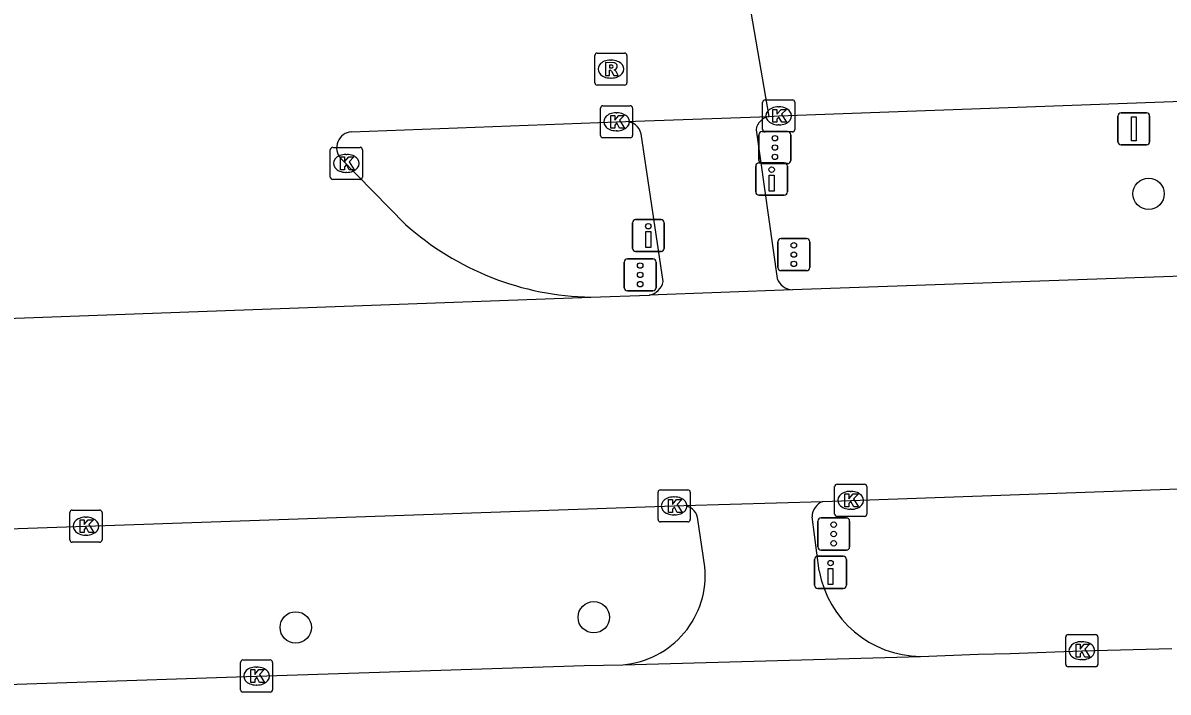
# Model space of a CAD drawing. Extents: x 160557 to 161245, y 385330 to 386505.
# Drawn here: x 160942.08 to 160977.75, y 386454.76 to 386475.61 of the extents above; entities that cross this region are included whole.
import ezdxf

# ---------------------------------------------------------------- set-up
doc = ezdxf.new("R2010")
doc.units = 0
for name, color, linetype in [('IMGEO_Boom', 7, 'Continuous'), ('IMGEO_Drukknoppaal', 7, 'Continuous'), ('IMGEO_Fietspad_gesloten', 7, 'Continuous'), ('IMGEO_Kolk', 7, 'Continuous'), ('IMGEO_OVBaan_gesloten', 7, 'Continuous'), ('IMGEO_Rijbaan_lokaal_gesloten', 7, 'Continuous'), ('IMGEO_Rijbaan_regionaal_gesloten', 7, 'Continuous'), ('IMGEO_Rioolput', 7, 'Continuous'), ('IMGEO_Verkeersbordpaal', 7, 'Continuous'), ('IMGEO_Verkeersregelinstallatiepaal', 7, 'Continuous')]:
    doc.layers.add(name, color=color, linetype=linetype)

msp = doc.modelspace()

# ---------------------------------------------------------------- linework, layer by layer
at = {"layer": 'IMGEO_Boom'}
for centre in [(160977.141, 386470.284), (160959.859, 386457.093), (160950.575, 386456.776)]:
    msp.add_circle(centre, 0.489, dxfattribs=at)
at = {"layer": 'IMGEO_Drukknoppaal'}
for p, q in [((160964.903, 386470.345), (160964.903, 386471.145)), ((160964.903, 386471.145), (160964.903, 386470.345)), ((160965.003, 386471.245), (160965.793, 386471.245)), ((160965.793, 386471.245), (160965.003, 386471.245)), ((160965.893, 386471.145), (160965.893, 386470.345)), ((160965.893, 386470.345), (160965.893, 386471.145)), ((160965.793, 386470.245), (160965.003, 386470.245)), ((160965.003, 386470.245), (160965.793, 386470.245)), ((160961.163, 386469.485), (160961.953, 386469.485)), ((160961.953, 386469.485), (160961.163, 386469.485)), ((160961.063, 386468.585), (160961.063, 386469.385)), ((160961.063, 386469.385), (160961.063, 386468.585)), ((160962.053, 386469.385), (160962.053, 386468.585)), ((160962.053, 386468.585), (160962.053, 386469.385)), ((160961.953, 386468.485), (160961.163, 386468.485)), ((160961.163, 386468.485), (160961.953, 386468.485)), ((160966.739, 386458.092), (160966.739, 386458.892)), ((160966.739, 386458.892), (160966.739, 386458.092)), ((160966.839, 386458.992), (160967.629, 386458.992)), ((160967.629, 386458.992), (160966.839, 386458.992)), ((160967.729, 386458.892), (160967.729, 386458.092)), ((160967.729, 386458.092), (160967.729, 386458.892)), ((160967.629, 386457.992), (160966.839, 386457.992)), ((160966.839, 386457.992), (160967.629, 386457.992))]:
    msp.add_line(p, q, dxfattribs=at)
for points in [[(160965.473, 386470.87), (160965.473, 386470.37), (160965.323, 386470.37), (160965.323, 386470.87), (160965.473, 386470.87)], [(160961.633, 386469.11), (160961.633, 386468.61), (160961.483, 386468.61), (160961.483, 386469.11), (160961.633, 386469.11)], [(160967.309, 386458.617), (160967.309, 386458.117), (160967.159, 386458.117), (160967.159, 386458.617), (160967.309, 386458.617)]]:
    msp.add_lwpolyline(points, dxfattribs=at)
for centre in [(160965.398, 386471.035), (160961.558, 386469.275), (160967.234, 386458.782)]:
    msp.add_circle(centre, 0.085, dxfattribs=at)
for centre, start, end in [((160965.003, 386471.145), 90, 180), ((160965.003, 386471.145), 90, 180), ((160965.793, 386471.145), 0, 90), ((160965.793, 386471.145), 360, 90), ((160965.003, 386470.345), 180, 270), ((160965.003, 386470.345), 180, 270), ((160965.793, 386470.345), 270, 0), ((160965.793, 386470.345), 270, 0), ((160961.163, 386469.385), 90, 180), ((160961.163, 386469.385), 90, 180), ((160961.953, 386469.385), 0, 90), ((160961.953, 386469.385), 360, 90), ((160961.163, 386468.585), 180, 270), ((160961.163, 386468.585), 180, 270), ((160961.953, 386468.585), 270, 0), ((160961.953, 386468.585), 270, 0), ((160966.839, 386458.892), 90, 180), ((160966.839, 386458.892), 90, 180), ((160967.629, 386458.892), 0, 90), ((160967.629, 386458.892), 360, 90), ((160966.839, 386458.092), 180, 270), ((160966.839, 386458.092), 180, 270), ((160967.629, 386458.092), 270, 0), ((160967.629, 386458.092), 270, 0)]:
    msp.add_arc(centre, 0.1, start, end, dxfattribs=at)
at = {"layer": 'IMGEO_Fietspad_gesloten'}
for points in [[(160962.021, 386467.548), (160961.334, 386472.157)], [(160964.915, 386472.278), (160965.57, 386467.65)], [(160963.321, 386458.664), (160963.094, 386460.207)], [(160966.882, 386458.545), (160966.659, 386460.226)]]:
    msp.add_lwpolyline(points, dxfattribs=at)
for centre, radius, start, end in [((160965.392, 386472.216), 0.481, 98.8392, 172.5651), ((160960.86, 386472.047), 0.486, 13.1108, 90.7436), ((160961.481, 386467.673), 0.555, 281.2637, 346.9859), ((160966.074, 386467.826), 0.534, 199.2542, 267.006), ((160962.608, 386460.08), 0.502, 14.5899, 83.0192), ((160967.162, 386460.219), 0.504, 109.0674, 179.2127), ((160960.529, 386458.409), 2.803, 274.8416, 5.2152), ((160970.068, 386459.11), 3.236, 190.0537, 269.4801)]:
    msp.add_arc(centre, radius, start, end, dxfattribs=at)
at = {"layer": 'IMGEO_Kolk'}
for p, q in [((160965.119, 386472.286), (160965.119, 386473.138)), ((160965.194, 386473.212), (160966.046, 386473.212)), ((160966.12, 386473.138), (160966.12, 386472.286)), ((160960.068, 386472.103), (160960.068, 386472.955)), ((160960.143, 386473.029), (160960.995, 386473.029)), ((160960.556, 386472.809), (160960.581, 386472.809)), ((160961.069, 386472.955), (160961.069, 386472.103)), ((160965.607, 386472.992), (160965.632, 386472.992)), ((160965.63, 386472.432), (160965.605, 386472.432)), ((160960.995, 386472.029), (160960.143, 386472.029)), ((160960.579, 386472.249), (160960.554, 386472.249)), ((160966.046, 386472.212), (160965.194, 386472.212)), ((160951.651, 386470.806), (160951.651, 386471.658)), ((160951.726, 386471.732), (160952.578, 386471.732)), ((160952.652, 386471.658), (160952.652, 386470.806)), ((160952.139, 386471.512), (160952.164, 386471.512)), ((160952.162, 386470.952), (160952.137, 386470.952)), ((160952.578, 386470.732), (160951.726, 386470.732)), ((160961.862, 386460.136), (160961.862, 386460.988)), ((160961.937, 386461.062), (160962.789, 386461.062)), ((160962.863, 386460.988), (160962.863, 386460.136)), ((160967.362, 386460.31), (160967.362, 386461.162)), ((160967.437, 386461.236), (160968.289, 386461.236)), ((160967.85, 386461.016), (160967.875, 386461.016)), ((160968.363, 386461.162), (160968.363, 386460.31)), ((160962.35, 386460.842), (160962.375, 386460.842)), ((160943.54, 386459.506), (160943.54, 386460.358)), ((160943.615, 386460.432), (160944.467, 386460.432)), ((160944.028, 386460.212), (160944.053, 386460.212)), ((160944.541, 386460.358), (160944.541, 386459.506)), ((160962.373, 386460.282), (160962.348, 386460.282)), ((160968.289, 386460.236), (160967.437, 386460.236)), ((160967.873, 386460.456), (160967.848, 386460.456)), ((160962.789, 386460.062), (160961.937, 386460.062)), ((160944.051, 386459.652), (160944.026, 386459.652)), ((160944.467, 386459.432), (160943.615, 386459.432)), ((160974.561, 386455.627), (160974.561, 386456.479)), ((160974.636, 386456.553), (160975.488, 386456.553)), ((160975.049, 386456.333), (160975.074, 386456.333)), ((160975.562, 386456.479), (160975.562, 386455.627)), ((160948.854, 386454.837), (160948.854, 386455.689)), ((160948.929, 386455.763), (160949.781, 386455.763)), ((160949.855, 386455.689), (160949.855, 386454.837)), ((160975.488, 386455.553), (160974.636, 386455.553)), ((160975.072, 386455.773), (160975.047, 386455.773)), ((160949.342, 386455.543), (160949.367, 386455.543)), ((160949.365, 386454.983), (160949.34, 386454.983)), ((160949.781, 386454.763), (160948.929, 386454.763))]:
    msp.add_line(p, q, dxfattribs=at)
for points in [[(160965.119, 386472.286), (160965.119, 386473.138)], [(160965.194, 386473.212), (160966.046, 386473.212)], [(160966.12, 386473.138), (160966.12, 386472.286)], [(160960.068, 386472.103), (160960.068, 386472.955)], [(160960.143, 386473.029), (160960.995, 386473.029)], [(160960.389, 386472.729), (160960.512, 386472.729), (160960.512, 386472.578), (160960.642, 386472.729), (160960.806, 386472.729), (160960.66, 386472.578), (160960.813, 386472.329), (160960.661, 386472.329), (160960.576, 386472.493), (160960.512, 386472.426), (160960.512, 386472.329), (160960.389, 386472.329), (160960.389, 386472.729)], [(160961.069, 386472.955), (160961.069, 386472.103)], [(160965.44, 386472.912), (160965.563, 386472.912), (160965.563, 386472.761), (160965.693, 386472.912), (160965.857, 386472.912), (160965.711, 386472.761), (160965.864, 386472.512), (160965.712, 386472.512), (160965.627, 386472.676), (160965.563, 386472.609), (160965.563, 386472.512), (160965.44, 386472.512), (160965.44, 386472.912)], [(160960.995, 386472.029), (160960.143, 386472.029)], [(160966.046, 386472.212), (160965.194, 386472.212)], [(160951.651, 386470.806), (160951.651, 386471.658)], [(160951.726, 386471.732), (160952.578, 386471.732)], [(160952.652, 386471.658), (160952.652, 386470.806)], [(160951.972, 386471.432), (160952.095, 386471.432), (160952.095, 386471.281), (160952.225, 386471.432), (160952.389, 386471.432), (160952.243, 386471.281), (160952.396, 386471.032), (160952.244, 386471.032), (160952.159, 386471.196), (160952.095, 386471.129), (160952.095, 386471.032), (160951.972, 386471.032), (160951.972, 386471.432)], [(160952.578, 386470.732), (160951.726, 386470.732)], [(160961.862, 386460.136), (160961.862, 386460.988)], [(160961.937, 386461.062), (160962.789, 386461.062)], [(160962.863, 386460.988), (160962.863, 386460.136)], [(160967.362, 386460.31), (160967.362, 386461.162)], [(160967.437, 386461.236), (160968.289, 386461.236)], [(160967.683, 386460.936), (160967.806, 386460.936), (160967.806, 386460.785), (160967.936, 386460.936), (160968.1, 386460.936), (160967.954, 386460.785), (160968.107, 386460.536), (160967.955, 386460.536), (160967.87, 386460.7), (160967.806, 386460.633), (160967.806, 386460.536), (160967.683, 386460.536), (160967.683, 386460.936)], [(160968.363, 386461.162), (160968.363, 386460.31)], [(160962.183, 386460.762), (160962.306, 386460.762), (160962.306, 386460.611), (160962.436, 386460.762), (160962.6, 386460.762), (160962.454, 386460.611), (160962.607, 386460.362), (160962.455, 386460.362), (160962.37, 386460.526), (160962.306, 386460.459), (160962.306, 386460.362), (160962.183, 386460.362), (160962.183, 386460.762)], [(160943.54, 386459.506), (160943.54, 386460.358)], [(160943.615, 386460.432), (160944.467, 386460.432)], [(160944.541, 386460.358), (160944.541, 386459.506)], [(160968.289, 386460.236), (160967.437, 386460.236)], [(160943.861, 386460.132), (160943.984, 386460.132), (160943.984, 386459.981), (160944.114, 386460.132), (160944.278, 386460.132), (160944.132, 386459.981), (160944.285, 386459.732), (160944.133, 386459.732), (160944.048, 386459.896), (160943.984, 386459.829), (160943.984, 386459.732), (160943.861, 386459.732), (160943.861, 386460.132)], [(160962.789, 386460.062), (160961.937, 386460.062)], [(160944.467, 386459.432), (160943.615, 386459.432)], [(160974.561, 386455.627), (160974.561, 386456.479)], [(160974.636, 386456.553), (160975.488, 386456.553)], [(160975.562, 386456.479), (160975.562, 386455.627)], [(160974.882, 386456.253), (160975.005, 386456.253), (160975.005, 386456.102), (160975.135, 386456.253), (160975.299, 386456.253), (160975.153, 386456.102), (160975.306, 386455.853), (160975.154, 386455.853), (160975.069, 386456.017), (160975.005, 386455.95), (160975.005, 386455.853), (160974.882, 386455.853), (160974.882, 386456.253)], [(160948.854, 386454.837), (160948.854, 386455.689)], [(160948.929, 386455.763), (160949.781, 386455.763)], [(160949.855, 386455.689), (160949.855, 386454.837)], [(160975.488, 386455.553), (160974.636, 386455.553)], [(160949.175, 386455.463), (160949.298, 386455.463), (160949.298, 386455.312), (160949.428, 386455.463), (160949.592, 386455.463), (160949.446, 386455.312), (160949.599, 386455.063), (160949.447, 386455.063), (160949.362, 386455.227), (160949.298, 386455.16), (160949.298, 386455.063), (160949.175, 386455.063), (160949.175, 386455.463)], [(160949.781, 386454.763), (160948.929, 386454.763)]]:
    msp.add_lwpolyline(points, dxfattribs=at)
for centre, start, end in [((160965.196, 386473.136), 91.552, 178.448), ((160965.196, 386473.136), 91.552, 178.448), ((160966.044, 386473.136), 1.552, 88.448), ((160966.044, 386473.136), 1.552, 88.448), ((160960.145, 386472.953), 91.552, 178.448), ((160960.145, 386472.953), 91.552, 178.448), ((160960.993, 386472.953), 1.552, 88.448), ((160960.993, 386472.953), 1.552, 88.448), ((160960.145, 386472.105), 181.552, 268.448), ((160960.145, 386472.105), 181.552, 268.448), ((160960.993, 386472.105), 271.552, 358.448), ((160960.993, 386472.105), 271.552, 358.448), ((160965.196, 386472.288), 181.552, 268.448), ((160965.196, 386472.288), 181.552, 268.448), ((160966.044, 386472.288), 271.552, 358.448), ((160966.044, 386472.288), 271.552, 358.448), ((160951.728, 386471.656), 91.552, 178.448), ((160951.728, 386471.656), 91.552, 178.448), ((160952.576, 386471.656), 1.552, 88.448), ((160952.576, 386471.656), 1.552, 88.448), ((160951.728, 386470.808), 181.552, 268.448), ((160951.728, 386470.808), 181.552, 268.448), ((160952.576, 386470.808), 271.552, 358.448), ((160952.576, 386470.808), 271.552, 358.448), ((160961.939, 386460.986), 91.552, 178.448), ((160961.939, 386460.986), 91.552, 178.448), ((160962.787, 386460.986), 1.552, 88.448), ((160962.787, 386460.986), 1.552, 88.448), ((160967.439, 386461.16), 91.552, 178.448), ((160967.439, 386461.16), 91.552, 178.448), ((160968.287, 386461.16), 1.552, 88.448), ((160968.287, 386461.16), 1.552, 88.448), ((160943.617, 386460.356), 91.552, 178.448), ((160943.617, 386460.356), 91.552, 178.448), ((160944.465, 386460.356), 1.552, 88.448), ((160944.465, 386460.356), 1.552, 88.448), ((160967.439, 386460.312), 181.552, 268.448), ((160967.439, 386460.312), 181.552, 268.448), ((160968.287, 386460.312), 271.552, 358.448), ((160968.287, 386460.312), 271.552, 358.448), ((160961.939, 386460.138), 181.552, 268.448), ((160961.939, 386460.138), 181.552, 268.448), ((160962.787, 386460.138), 271.552, 358.448), ((160962.787, 386460.138), 271.552, 358.448), ((160943.617, 386459.508), 181.552, 268.448), ((160943.617, 386459.508), 181.552, 268.448), ((160944.465, 386459.508), 271.552, 358.448), ((160944.465, 386459.508), 271.552, 358.448), ((160974.638, 386456.477), 91.552, 178.448), ((160974.638, 386456.477), 91.552, 178.448), ((160975.486, 386456.477), 1.552, 88.448), ((160975.486, 386456.477), 1.552, 88.448), ((160948.931, 386455.687), 91.552, 178.448), ((160948.931, 386455.687), 91.552, 178.448), ((160949.779, 386455.687), 1.552, 88.448), ((160949.779, 386455.687), 1.552, 88.448), ((160974.638, 386455.629), 181.552, 268.448), ((160974.638, 386455.629), 181.552, 268.448), ((160975.486, 386455.629), 271.552, 358.448), ((160975.486, 386455.629), 271.552, 358.448), ((160948.931, 386454.839), 181.552, 268.448), ((160948.931, 386454.839), 181.552, 268.448), ((160949.779, 386454.839), 271.552, 358.448), ((160949.779, 386454.839), 271.552, 358.448)]:
    msp.add_arc(centre, 0.0765, start, end, dxfattribs=at)
for centre, major_axis, ratio, start_param, end_param in [((160960.555, 386472.529), (-0.387, 0.002), 0.722429, 4.712389, 7.853982), ((160960.58, 386472.529), (-0.39, 0.002), 0.717154, 1.570796, 4.712389), ((160965.606, 386472.712), (-0.387, 0.002), 0.722429, 4.712389, 7.853982), ((160965.631, 386472.712), (-0.39, 0.002), 0.717154, 1.570796, 4.712389), ((160952.138, 386471.232), (-0.387, 0.002), 0.722429, 4.712389, 7.853982), ((160952.163, 386471.232), (-0.39, 0.002), 0.717154, 1.570796, 4.712389), ((160967.849, 386460.736), (-0.387, 0.002), 0.722429, 4.712389, 7.853982), ((160967.874, 386460.736), (-0.39, 0.002), 0.717154, 1.570796, 4.712389), ((160962.349, 386460.562), (-0.387, 0.002), 0.722429, 4.712389, 7.853982), ((160962.374, 386460.562), (-0.39, 0.002), 0.717154, 1.570796, 4.712389), ((160944.027, 386459.932), (-0.387, 0.002), 0.722429, 4.712389, 7.853982), ((160944.052, 386459.932), (-0.39, 0.002), 0.717154, 1.570796, 4.712389), ((160975.048, 386456.053), (-0.387, 0.002), 0.722429, 4.712389, 7.853982), ((160975.073, 386456.053), (-0.39, 0.002), 0.717154, 1.570796, 4.712389), ((160949.341, 386455.263), (-0.387, 0.002), 0.722429, 4.712389, 7.853982), ((160949.366, 386455.263), (-0.39, 0.002), 0.717154, 1.570796, 4.712389)]:
    msp.add_ellipse(centre, major_axis=major_axis, ratio=ratio, start_param=start_param, end_param=end_param, dxfattribs=at)
at = {"layer": 'IMGEO_OVBaan_gesloten'}
for points in [[(161025.581, 386469.385), (160966.046, 386467.293)], [(160941.101, 386466.403), (160941.261, 386466.389), (160959.764, 386467.064)], [(160959.764, 386467.064), (160961.589, 386467.129)], [(160966.046, 386467.293), (160961.589, 386467.129)], [(160966.998, 386460.695), (160967.863, 386460.736), (160986.838, 386461.411), (161005.311, 386462.05), (161025.781, 386462.756), (161025.819, 386462.757)], [(160931.4, 386459.494), (160944.041, 386459.932), (160962.363, 386460.562), (160962.669, 386460.579)], [(160962.669, 386460.579), (160966.998, 386460.695)]]:
    msp.add_lwpolyline(points, dxfattribs=at)
at = {"layer": 'IMGEO_Rijbaan_lokaal_gesloten'}
for points in [[(160970.039, 386455.874), (160971.827, 386455.939), (160972.833, 386455.965), (160975.062, 386456.053), (160977.866, 386456.122)], [(160934.11, 386454.814), (160934.647, 386454.818), (160936.899, 386454.842), (160949.355, 386455.263), (160959.561, 386455.59), (160960.766, 386455.616)], [(160960.766, 386455.616), (160970.039, 386455.874)]]:
    msp.add_lwpolyline(points, dxfattribs=at)
at = {"layer": 'IMGEO_Rijbaan_regionaal_gesloten'}
for points in [[(160965.318, 386472.691), (160964.003, 386480.35)], [(160965.318, 386472.691), (160965.62, 386472.712), (160985.901, 386473.455), (161004.373, 386474.129), (161025.855, 386474.909), (161035.332, 386475.249)], [(160960.854, 386472.533), (160965.318, 386472.691)], [(160952.314, 386472.215), (160960.569, 386472.529), (160960.854, 386472.533)], [(160953.999, 386469.328), (160951.978, 386471.386)]]:
    msp.add_lwpolyline(points, dxfattribs=at)
for centre, radius, start, end in [((160952.344, 386471.72), 0.496, 93.5176, 222.3562), ((160959.932, 386475.964), 8.901, 228.1996, 268.9191)]:
    msp.add_arc(centre, radius, start, end, dxfattribs=at)
at = {"layer": 'IMGEO_Rioolput'}
for p, q in [((160959.892, 386473.744), (160959.892, 386474.596)), ((160959.967, 386474.67), (160960.819, 386474.67)), ((160960.893, 386474.596), (160960.893, 386473.744)), ((160960.38, 386474.45), (160960.405, 386474.45)), ((160960.403, 386473.89), (160960.378, 386473.89)), ((160960.819, 386473.67), (160959.967, 386473.67))]:
    msp.add_line(p, q, dxfattribs=at)
for points in [[(160959.892, 386473.744), (160959.892, 386474.596)], [(160959.967, 386474.67), (160960.819, 386474.67)], [(160960.893, 386474.596), (160960.893, 386473.744)], [(160960.481, 386474.368), (160960.229, 386474.37), (160960.229, 386473.97)], [(160960.229, 386473.97), (160960.353, 386473.97), (160960.353, 386474.132), (160960.364, 386474.132)], [(160960.407, 386474.289), (160960.353, 386474.289), (160960.353, 386474.208)], [(160960.353, 386474.208), (160960.405, 386474.208)], [(160960.411, 386474.103), (160960.482, 386473.97), (160960.622, 386473.97), (160960.557, 386474.096)], [(160960.819, 386473.67), (160959.967, 386473.67)]]:
    msp.add_lwpolyline(points, dxfattribs=at)
for centre, radius, start, end in [((160959.969, 386474.594), 0.0765, 91.552, 178.448), ((160959.969, 386474.594), 0.0765, 91.552, 178.448), ((160960.817, 386474.594), 0.0765, 1.552, 88.448), ((160960.817, 386474.594), 0.0765, 1.552, 88.448), ((160960.363, 386474.079), 0.0533, 26.0293, 88.6989), ((160960.389, 386474.397), 0.19, 274.7715, 282.9687), ((160960.413, 386474.193), 0.0964, 77.0061, 93.1865), ((160960.427, 386474.25), 0.0378, 276.6634, 79.6772), ((160960.48, 386474.258), 0.109, 350.3612, 89.416), ((160960.478, 386474.258), 0.112, 277.5842, 350.9817), ((160960.462, 386474.043), 0.108, 29.5134, 73.7905), ((160959.969, 386473.746), 0.0765, 181.552, 268.448), ((160959.969, 386473.746), 0.0765, 181.552, 268.448), ((160960.817, 386473.746), 0.0765, 271.552, 358.448), ((160960.817, 386473.746), 0.0765, 271.552, 358.448)]:
    msp.add_arc(centre, radius, start, end, dxfattribs=at)
for centre, major_axis, ratio, start_param, end_param in [((160960.379, 386474.17), (-0.387, 0.002), 0.722429, 4.712389, 7.853982), ((160960.404, 386474.17), (-0.39, 0.002), 0.717154, 1.570796, 4.712389)]:
    msp.add_ellipse(centre, major_axis=major_axis, ratio=ratio, start_param=start_param, end_param=end_param, dxfattribs=at)
at = {"layer": 'IMGEO_Verkeersbordpaal'}
for p, q in [((160976.184, 386471.908), (160976.184, 386472.708)), ((160976.184, 386472.708), (160976.184, 386471.908)), ((160976.284, 386472.808), (160977.074, 386472.808)), ((160977.074, 386472.808), (160976.284, 386472.808)), ((160977.174, 386472.708), (160977.174, 386471.908)), ((160977.174, 386471.908), (160977.174, 386472.708)), ((160977.074, 386471.808), (160976.284, 386471.808)), ((160976.284, 386471.808), (160977.074, 386471.808))]:
    msp.add_line(p, q, dxfattribs=at)
msp.add_lwpolyline([(160976.604, 386472.683), (160976.754, 386472.683), (160976.754, 386471.933), (160976.604, 386471.933), (160976.604, 386472.683)], dxfattribs=at)
for centre, start, end in [((160976.284, 386472.708), 90, 180), ((160976.284, 386472.708), 90, 180), ((160977.074, 386472.708), 0, 90), ((160977.074, 386472.708), 360, 90), ((160976.284, 386471.908), 180, 270), ((160976.284, 386471.908), 180, 270), ((160977.074, 386471.908), 270, 0), ((160977.074, 386471.908), 270, 0)]:
    msp.add_arc(centre, 0.1, start, end, dxfattribs=at)
at = {"layer": 'IMGEO_Verkeersregelinstallatiepaal'}
for p, q in [((160965.004, 386471.326), (160965.004, 386472.126)), ((160965.004, 386472.126), (160965.004, 386471.326)), ((160965.104, 386472.226), (160965.894, 386472.226)), ((160965.894, 386472.226), (160965.104, 386472.226)), ((160965.994, 386472.126), (160965.994, 386471.326)), ((160965.994, 386471.326), (160965.994, 386472.126)), ((160965.894, 386471.226), (160965.104, 386471.226)), ((160965.104, 386471.226), (160965.894, 386471.226)), ((160965.595, 386467.991), (160965.595, 386468.791)), ((160965.595, 386468.791), (160965.595, 386467.991)), ((160965.695, 386468.891), (160966.485, 386468.891)), ((160966.485, 386468.891), (160965.695, 386468.891)), ((160966.585, 386468.791), (160966.585, 386467.991)), ((160966.585, 386467.991), (160966.585, 386468.791)), ((160960.809, 386467.36), (160960.809, 386468.16)), ((160960.809, 386468.16), (160960.809, 386467.36)), ((160960.909, 386468.26), (160961.699, 386468.26)), ((160961.699, 386468.26), (160960.909, 386468.26)), ((160961.799, 386468.16), (160961.799, 386467.36)), ((160961.799, 386467.36), (160961.799, 386468.16)), ((160966.485, 386467.891), (160965.695, 386467.891)), ((160965.695, 386467.891), (160966.485, 386467.891)), ((160961.699, 386467.26), (160960.909, 386467.26)), ((160960.909, 386467.26), (160961.699, 386467.26)), ((160966.837, 386459.288), (160966.837, 386460.088)), ((160966.837, 386460.088), (160966.837, 386459.288)), ((160966.937, 386460.188), (160967.727, 386460.188)), ((160967.727, 386460.188), (160966.937, 386460.188)), ((160967.827, 386460.088), (160967.827, 386459.288)), ((160967.827, 386459.288), (160967.827, 386460.088)), ((160967.727, 386459.188), (160966.937, 386459.188)), ((160966.937, 386459.188), (160967.727, 386459.188))]:
    msp.add_line(p, q, dxfattribs=at)
for centre in [(160965.499, 386472.016), (160965.499, 386471.726), (160965.499, 386471.436), (160966.09, 386468.681), (160966.09, 386468.391), (160961.304, 386468.05), (160966.09, 386468.101), (160961.304, 386467.76), (160961.304, 386467.47), (160967.332, 386459.978), (160967.332, 386459.688), (160967.332, 386459.398)]:
    msp.add_circle(centre, 0.085, dxfattribs=at)
for centre, start, end in [((160965.104, 386472.126), 90, 180), ((160965.104, 386472.126), 90, 180), ((160965.894, 386472.126), 0, 90), ((160965.894, 386472.126), 360, 90), ((160965.104, 386471.326), 180, 270), ((160965.104, 386471.326), 180, 270), ((160965.894, 386471.326), 270, 0), ((160965.894, 386471.326), 270, 0), ((160965.695, 386468.791), 90, 180), ((160965.695, 386468.791), 90, 180), ((160966.485, 386468.791), 0, 90), ((160966.485, 386468.791), 360, 90), ((160960.909, 386468.16), 90, 180), ((160960.909, 386468.16), 90, 180), ((160961.699, 386468.16), 0, 90), ((160961.699, 386468.16), 360, 90), ((160965.695, 386467.991), 180, 270), ((160965.695, 386467.991), 180, 270), ((160966.485, 386467.991), 270, 0), ((160966.485, 386467.991), 270, 0), ((160960.909, 386467.36), 180, 270), ((160960.909, 386467.36), 180, 270), ((160961.699, 386467.36), 270, 0), ((160961.699, 386467.36), 270, 0), ((160966.937, 386460.088), 90, 180), ((160966.937, 386460.088), 90, 180), ((160967.727, 386460.088), 0, 90), ((160967.727, 386460.088), 360, 90), ((160966.937, 386459.288), 180, 270), ((160966.937, 386459.288), 180, 270), ((160967.727, 386459.288), 270, 0), ((160967.727, 386459.288), 270, 0)]:
    msp.add_arc(centre, 0.1, start, end, dxfattribs=at)

doc.saveas('drawing.dxf')
